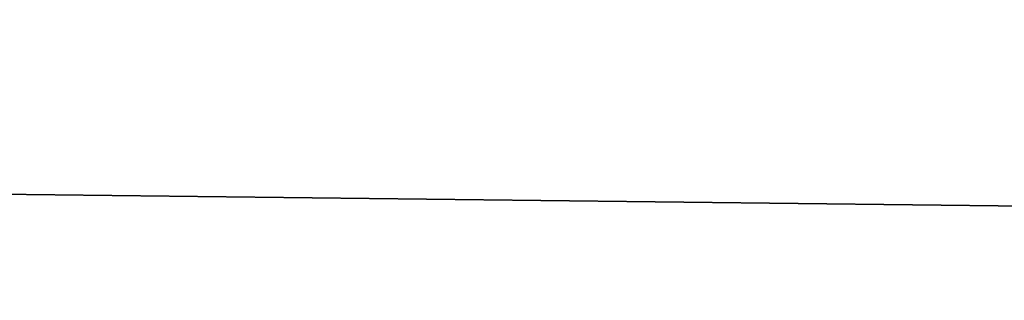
# Model space of a CAD drawing. Header units: millimetres. Extents: x -522 to 188, y -54 to 63.
# Tile 798 of 1056: x -2.52744 to -2.51837, y -36.79742 to -36.79483. Entities that reach past the tile are written whole.
import ezdxf

# ---------------------------------------------------------------- set-up
doc = ezdxf.new("R2010")
doc.units = ezdxf.units.MM
doc.header["$LTSCALE"] = 65.185185
for name, color, linetype in [('1', 7, 'CONTINUOUS'), ('2', 7, 'CONTINUOUS'), ('8', 7, 'CONTINUOUS'), ('9', 7, 'CONTINUOUS')]:
    doc.layers.add(name, color=color, linetype=linetype)

msp = doc.modelspace()

# ---------------------------------------------------------------- linework, layer by layer
at = {"layer": '1', "color": 7, "linetype": 'CONTINUOUS'}
for points in [[(-2.5362295, -36.8, -12.7501964), (-1.6968405, 23, -12.8887832), (-1.696884, -36.8, -12.8887768), (-2.5362295, -36.8, -12.7501964)], [(-2.5361742, 23, -12.7502086), (-1.6968405, 23, -12.8887832), (-2.5362295, -36.8, -12.7501964), (-2.5361742, 23, -12.7502086)]]:
    msp.add_3dface(points, dxfattribs=at)
at = {"layer": '2', "color": 7, "linetype": 'CONTINUOUS'}
for points in [[(-1.696884, -36.8, 12.8887768), (-2.5361742, 23, 12.7502086), (-2.5362295, -36.8, 12.7501964), (-1.696884, -36.8, 12.8887768)], [(-1.6968405, 23, 12.8887832), (-2.5361742, 23, 12.7502086), (-1.696884, -36.8, 12.8887768), (-1.6968405, 23, 12.8887832)]]:
    msp.add_3dface(points, dxfattribs=at)
at = {"layer": '8', "color": 3, "linetype": 'CONTINUOUS'}
for points in [[(-2.15, -36.7927089, -10.8087802), (-2.5807847, -36.8, -10.5900652), (-2.8523248, -36.7927089, -10.645021), (-2.15, -36.7927089, -10.8087802)], [(-2.2178455, -36.8, -10.6719753), (-2.5807847, -36.8, -10.5900652), (-2.15, -36.7927089, -10.8087802), (-2.2178455, -36.8, -10.6719753)]]:
    msp.add_3dface(points, dxfattribs=at)
at = {"layer": '9', "color": 3, "linetype": 'CONTINUOUS'}
for points in [[(-2.8523248, -36.7927089, 10.645021), (-2.2178446, -36.8, 10.6719755), (-2.15, -36.7927089, 10.8087802), (-2.8523248, -36.7927089, 10.645021)], [(-2.5807838, -36.8, 10.5900654), (-2.2178446, -36.8, 10.6719755), (-2.8523248, -36.7927089, 10.645021), (-2.5807838, -36.8, 10.5900654)]]:
    msp.add_3dface(points, dxfattribs=at)

doc.saveas('drawing.dxf')
